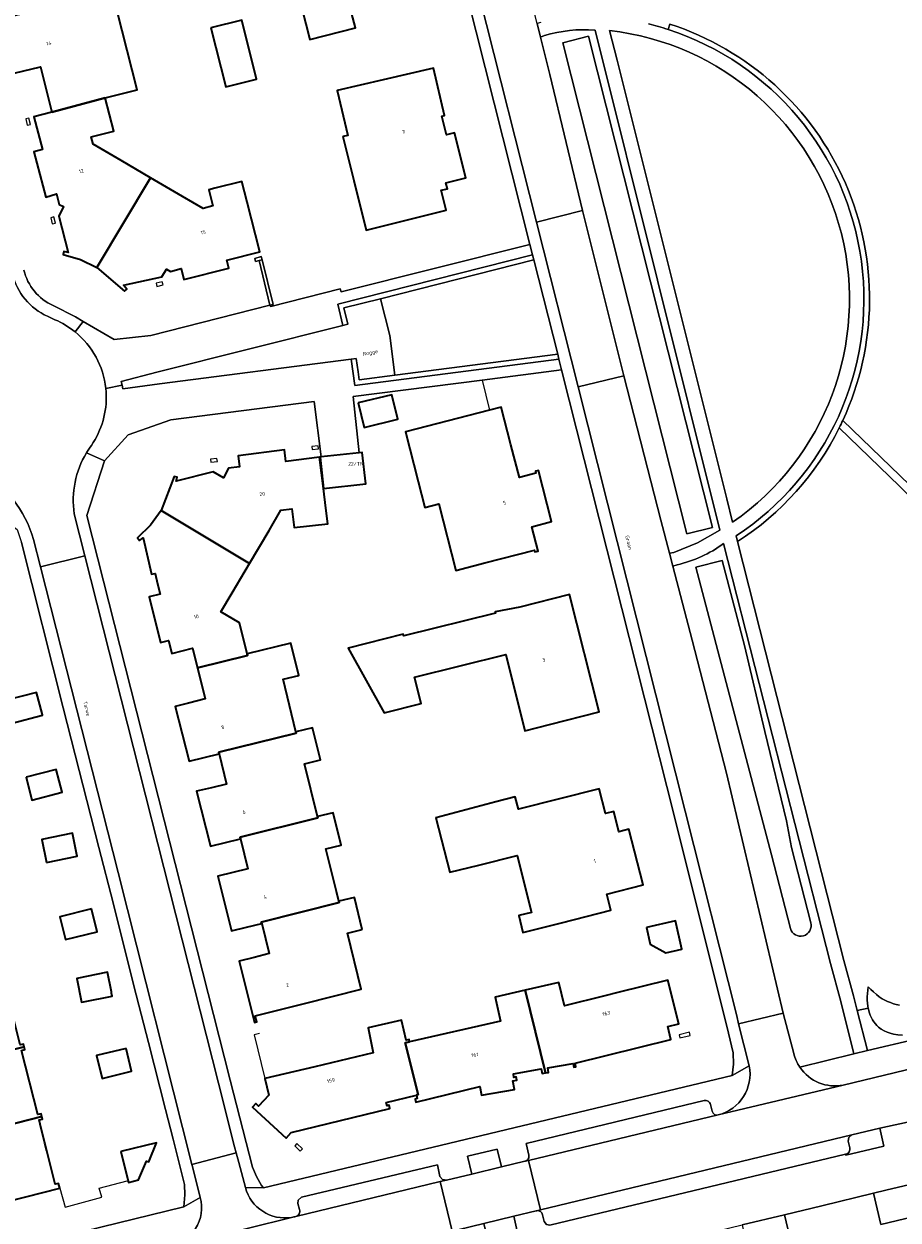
# Model space of a CAD drawing. Header units: metres. Extents: x 197700 to 204338, y 317132 to 325229.
# Tile 868 of 1056: x 203458 to 203544, y 319875 to 319992. Entities that reach past the tile are written whole.
import ezdxf
from ezdxf.enums import TextEntityAlignment as Align

# ---------------------------------------------------------------- set-up
doc = ezdxf.new("R2010")
doc.units = ezdxf.units.M
for name, color, linetype, lineweight in [('B-WE-GR-BEPLANTING_CULTUUR_BODEMBEDEKKER-GV', 90, 'Continuous', 18), ('B-WE-GR-BEPLANTING_CULTUUR_HEESTERS-GV', 90, 'Continuous', 18), ('B-WE-IE-TERREINAFSCHEIDING_KUNSTMATIG_HEKWERK-G', 20, 'IE-TERREINAFSCHEIDING-KUNSTMATIG', 18), ('B-WE-IE-TERREINAFSCHEIDING_KUNSTMATIG_MUUR-G', 90, 'IE-TERREINAFSCHEIDING-KUNSTMATIG-DICHT', 18), ('B-WE-IE-TERREINAFSCHEIDING_KUNSTMATIG_MUUR-GV', 90, 'Continuous', 18), ('B-WE-OG-BEBOUWING-GV', 7, 'Continuous', 35), ('B-WE-OG-BEBOUWING-T18', 10, 'Continuous', 18), ('B-WE-OG-TERREIN_CULTUURSCHEIDING-GV', 7, 'Continuous', 18), ('B-WE-OG-TERREIN_ERF-GV', 7, 'Continuous', 18), ('B-WE-OG-TOPOGRAFIE-T18', 10, 'Continuous', 18), ('B-WE-OG-WATER_GREPPEL-GV', 160, 'Continuous', 18), ('B-WE-VH-VERHARDING_ASFALT-GV', 252, 'Continuous', 18), ('B-WE-VH-VERHARDING_BETONSTRAATSTEEN-GV', 252, 'Continuous', 18), ('B-WE-VH-VERHARDING_GESLOTEN-GV', 252, 'Continuous', 18), ('B-WE-VH-VERHARDING_HALFVERHARDING-GV', 252, 'Continuous', 18), ('B-WE-VH-VERHARDING_SIERBESTRATING-GV', 252, 'Continuous', 18), ('B-WE-VH-VERHARDING_TEGEL-GV', 252, 'Continuous', 18)]:
    doc.layers.add(name, color=color, linetype=linetype, lineweight=lineweight)
doc.styles.add('NLCS-ISO-M200-T18', font='NLCS-ISO.ttf', dxfattribs={"height": 0.36})
doc.linetypes.add('IE-TERREINAFSCHEIDING-KUNSTMATIG', pattern='A,4,[82,NLCS.SHX,S=0.75,R=90,X=0,Y=0],4,-2', length=10)
doc.linetypes.add('IE-TERREINAFSCHEIDING-KUNSTMATIG-DICHT', pattern='A,8,-1,[82,NLCS.SHX,S=0.75,R=90,X=0,Y=0],-1', length=10)

msp = doc.modelspace()

# ---------------------------------------------------------------- linework, layer by layer
at = {"layer": 'B-WE-GR-BEPLANTING_CULTUUR_BODEMBEDEKKER-GV'}
for points in [[(203490.293, 319958.8), (203490.789, 319958.86), (203490.973, 319957.572), (203491.088, 319956.803), (203494.557, 319957.246), (203494.079, 319961.112), (203493.153, 319964.715), (203489.593, 319963.817), (203489.963, 319962.215), (203489.474, 319962.112), (203471.311, 319957.537), (203467.846, 319956.637), (203467.925, 319956.267), (203468.003, 319955.903), (203471.586, 319956.41)], [(203504.987, 319879.964), (203504.551, 319881.703), (203501.666, 319880.995), (203502.07, 319879.26)], [(203560.917, 319879.878), (203560.451, 319881.764), (203559.131, 319881.62), (203557.841, 319881.308), (203542.49, 319877.679), (203541.304, 319877.393), (203542.008, 319874.329), (203545.145, 319875.104), (203544.913, 319876.066)], [(203506.171, 319875.147), (203503.251, 319874.446), (203503.664, 319872.707), (203506.552, 319873.394)]]:
    msp.add_lwpolyline(points, close=True, dxfattribs=at)
for points in [[(203538.576, 319881.221), (203538.598, 319881.097), (203542.316, 319881.982), (203541.921, 319883.737)], [(203541.921, 319883.737), (203539.174, 319883.1), (203538.875, 319882.845), (203538.82, 319882.459), (203538.969, 319881.819)]]:
    msp.add_lwpolyline(points, dxfattribs=at)
msp.add_lwpolyline([(203538.969, 319881.819, -0.4709209), (203538.576, 319881.221)], format="xyb", dxfattribs=at)
at = {"layer": 'B-WE-GR-BEPLANTING_CULTUUR_HEESTERS-GV'}
for points in [[(203521.406, 319991.516), (203521.245, 319990.99)], [(203537.956, 319952.116), (203543.833, 319946.426), (203565.941, 319924.148), (203573.647, 319916.384), (203573.74, 319916.528), (203573.841, 319916.703), (203573.937, 319916.881), (203573.987, 319916.976), (203567.864, 319923.507), (203544.811, 319946.55), (203538.303, 319952.837)], [(203527.879, 319941.56), (203528.022, 319940.996)], [(203533.044, 319872.385), (203533.277, 319872.433), (203532.592, 319875.295), (203528.477, 319874.304), (203528.84, 319872.629)]]:
    msp.add_lwpolyline(points, dxfattribs=at)
for points in [[(203538.303, 319952.837, 0.4497024), (203521.406, 319991.516)], [(203521.245, 319990.99, -0.629292), (203527.879, 319941.56)], [(203528.022, 319940.996, 0.1345018), (203537.956, 319952.116)], [(203538.303, 319952.837, -0.0071725), (203537.956, 319952.116)], [(203537.956, 319952.116, 0.0071725), (203538.303, 319952.837)]]:
    msp.add_lwpolyline(points, format="xyb", dxfattribs=at)
for points in [[(203489.474, 319962.112), (203489.963, 319962.215), (203489.593, 319963.817), (203493.153, 319964.715), (203508.135, 319968.497), (203508.013, 319968.982), (203488.98, 319964.178)], [(203494.557, 319957.246), (203491.088, 319956.803), (203490.973, 319957.572), (203490.789, 319958.86), (203490.293, 319958.8), (203490.658, 319956.243), (203510.582, 319958.796), (203510.459, 319959.284)]]:
    msp.add_lwpolyline(points, close=True, dxfattribs=at)
at = {"layer": 'B-WE-IE-TERREINAFSCHEIDING_KUNSTMATIG_HEKWERK-G'}
for points in [[(203491.074, 319949.682), (203490.486, 319955.162), (203503.08, 319956.762)], [(203503.08, 319956.762), (203503.811, 319953.838)], [(203461.831, 319877.896), (203462.36, 319876.034), (203465.954, 319876.995), (203465.699, 319877.881), (203468.41, 319878.617)]]:
    msp.add_lwpolyline(points, dxfattribs=at)
at = {"layer": 'B-WE-IE-TERREINAFSCHEIDING_KUNSTMATIG_MUUR-G'}
for points in [[(203458.521, 319982.268), (203458.67, 319981.658), (203458.974, 319981.731), (203458.825, 319982.342)], [(203460.953, 319972.613), (203461.1, 319972.008), (203461.41, 319972.083), (203461.263, 319972.688)], [(203471.316, 319965.915), (203471.933, 319966.075), (203471.855, 319966.375), (203471.238, 319966.214)], [(203487.085, 319950.364), (203486.456, 319950.29), (203486.491, 319949.983), (203487.12, 319950.056)], [(203477.19, 319949.128), (203476.552, 319949.048), (203476.591, 319948.741), (203477.228, 319948.821)], [(203522.38, 319892.552), (203523.4, 319892.799), (203523.324, 319893.11), (203522.304, 319892.863)], [(203484.777, 319882.024), (203485.316, 319881.487), (203485.54, 319881.711), (203485, 319882.249)]]:
    msp.add_lwpolyline(points, close=True, dxfattribs=at)
msp.add_lwpolyline([(203481.332, 319892.993), (203480.82, 319892.84), (203481.874, 319888.584)], dxfattribs=at)
at = {"layer": 'B-WE-IE-TERREINAFSCHEIDING_KUNSTMATIG_MUUR-GV'}
for points in [[(203481.3, 319968.442), (203481.593, 319968.515), (203481.492, 319968.818), (203480.878, 319968.651), (203480.96, 319968.352)], [(203481.593, 319968.515), (203481.3, 319968.442), (203482.365, 319964.067), (203482.675, 319964.142)]]:
    msp.add_lwpolyline(points, close=True, dxfattribs=at)
at = {"layer": 'B-WE-OG-BEBOUWING-GV'}
for points in [[(203492.285, 319993.143), (203497.114, 319994.44), (203497.035, 319994.734), (203495.472, 319994.36), (203493.939, 320000.51), (203492.83, 320000.259), (203492.33, 320002.463), (203494.665, 320002.917), (203493.696, 320006.722), (203494.008, 320006.828), (203493.917, 320007.116), (203489.063, 320005.88), (203485.953, 320005.088), (203486.235, 320003.979), (203483.052, 320003.169), (203484.49, 319997.517), (203487.541, 319998.293), (203488.269, 319995.432), (203485.073, 319994.619), (203486.245, 319990.014), (203490.714, 319991.151), (203490.34, 319992.621)], [(203466.288, 319984.305), (203469.383, 319985.09), (203466.941, 319994.723), (203456.053, 319991.989), (203457.379, 319986.713), (203459.96, 319987.362), (203461.076, 319982.926)], [(203476.607, 319991.163), (203478.055, 319985.401), (203481.052, 319986.154), (203479.605, 319991.916)], [(203489.478, 319980.531), (203490.555, 319976.244), (203491.774, 319971.394), (203499.581, 319973.355), (203499.094, 319975.295), (203499.685, 319975.444), (203499.539, 319976.026), (203501.479, 319976.513), (203500.375, 319980.908), (203499.602, 319980.719), (203499.156, 319982.534), (203499.397, 319982.593), (203498.322, 319987.209), (203493.409, 319986.065), (203488.936, 319985.023), (203489.966, 319980.654)], [(203465.476, 319967.747), (203470.702, 319976.525), (203467.837, 319978.195), (203465.105, 319979.787), (203464.916, 319980.513), (203467.105, 319981.081), (203466.288, 319984.305), (203461.076, 319982.926), (203459.316, 319982.471), (203460.144, 319979.274), (203459.316, 319979.059), (203460.466, 319974.62), (203461.519, 319974.946), (203461.792, 319973.898), (203462.198, 319973.704), (203461.748, 319972.762), (203462.654, 319969.218), (203462.236, 319969.332), (203462.165, 319969.02), (203463.867, 319968.528)], [(203465.476, 319967.747), (203468.17, 319965.44), (203468.4, 319965.636), (203468.059, 319966.037), (203471.799, 319966.847), (203472.261, 319967.61), (203472.646, 319967.377), (203473.692, 319967.645), (203473.965, 319966.579), (203478.349, 319967.703), (203478.155, 319968.458), (203481.382, 319969.285), (203480.14, 319974.128), (203479.618, 319976.165), (203476.969, 319975.492), (203476.386, 319975.344), (203476.79, 319973.772), (203475.844, 319973.528), (203473.838, 319974.697), (203470.702, 319976.525)], [(203490.986, 319954.543), (203491.569, 319952.147), (203494.853, 319952.946), (203494.27, 319955.342)], [(203503.811, 319953.838), (203495.598, 319951.723), (203496.845, 319946.881), (203497.502, 319944.329), (203498.838, 319944.673), (203500.505, 319938.195), (203503.354, 319938.929), (203508.196, 319940.176), (203508.241, 319940.002), (203508.541, 319940.079), (203507.93, 319942.451), (203509.867, 319942.951), (203508.579, 319947.953), (203508.279, 319947.875), (203508.331, 319947.671), (203506.714, 319947.254), (203505.894, 319950.439), (203504.943, 319954.13)], [(203471.749, 319944.04), (203480.368, 319938.864), (203482.271, 319942.088), (203483.438, 319944.066), (203484.5, 319944.198), (203484.729, 319942.364), (203488.02, 319942.733), (203487.828, 319944.279), (203487.593, 319946.171), (203487.211, 319949.241), (203483.921, 319948.832), (203483.781, 319949.953), (203479.257, 319949.39), (203479.392, 319948.299), (203478.32, 319948.166), (203477.827, 319947.239), (203476.819, 319947.809), (203473.197, 319946.89), (203473.317, 319947.287), (203473.023, 319947.348)], [(203491.074, 319949.682), (203487.358, 319949.264), (203487.277, 319949.255), (203487.593, 319946.171), (203491.713, 319946.635), (203491.367, 319949.715)], [(203480.368, 319938.864), (203471.749, 319944.04), (203470.702, 319942.595), (203469.43, 319941.359), (203469.632, 319941.105), (203469.975, 319941.377), (203470.812, 319937.809), (203471.148, 319937.888), (203471.388, 319936.867), (203471.634, 319935.878), (203470.567, 319935.612), (203471.673, 319931.16), (203472.459, 319931.356), (203472.772, 319930.094), (203474.81, 319930.6), (203475.292, 319928.67), (203480.181, 319929.879), (203480.14, 319930.046), (203479.398, 319933.077), (203477.579, 319934.138), (203478.681, 319936.005)], [(203509.662, 319923.147), (203514.51, 319924.371), (203511.617, 319935.83), (203506.769, 319934.605), (203504.343, 319934.16), (203504.376, 319934.027), (203495.427, 319931.793), (203495.385, 319931.96), (203489.997, 319930.615), (203493.516, 319924.292), (203497.125, 319925.193), (203496.484, 319927.761), (203505.393, 319929.986), (203507.252, 319922.539)], [(203477.411, 319920.277), (203477.366, 319920.436), (203484.933, 319922.316), (203484.903, 319922.439), (203483.649, 319927.559), (203485.174, 319927.932), (203484.401, 319931.089), (203480.14, 319930.046), (203480.181, 319929.879), (203475.292, 319928.67), (203476.047, 319925.644), (203474.421, 319925.232), (203473.119, 319924.902), (203474.473, 319919.563), (203475.942, 319919.92)], [(203457.209, 319923.289), (203460.156, 319924.061), (203460.11, 319924.235), (203459.573, 319926.285), (203456.627, 319925.513)], [(203484.903, 319922.439), (203484.933, 319922.316), (203477.366, 319920.436), (203477.411, 319920.277), (203478.125, 319917.339), (203476.656, 319916.982), (203475.188, 319916.625), (203476.548, 319911.279), (203478.024, 319911.637), (203479.5, 319911.995), (203479.45, 319912.146), (203487.037, 319914.038), (203487.006, 319914.166), (203485.746, 319919.311), (203487.301, 319919.692), (203486.531, 319922.838)], [(203458.553, 319917.991), (203459.121, 319915.773), (203462.065, 319916.528), (203461.497, 319918.746)], [(203498.545, 319914.053), (203499.939, 319908.72), (203502.771, 319909.429), (203506.494, 319910.361), (203507.887, 319904.799), (203506.649, 319904.489), (203507.064, 319902.835), (203510.817, 319903.793), (203515.661, 319905.03), (203515.266, 319906.581), (203518.802, 319907.483), (203517.413, 319912.932), (203516.444, 319912.684), (203515.938, 319914.67), (203515.114, 319914.461), (203514.496, 319916.883), (203506.631, 319914.876), (203506.316, 319916.084), (203504.429, 319915.591)], [(203489.079, 319905.902), (203488.848, 319906.846), (203487.827, 319911.015), (203489.311, 319911.379), (203488.537, 319914.541), (203487.006, 319914.166), (203487.037, 319914.038), (203479.45, 319912.146), (203479.5, 319911.995), (203480.218, 319909.044), (203478.741, 319908.685), (203477.266, 319908.327), (203478.614, 319902.995), (203480.085, 319903.361), (203481.556, 319903.726), (203481.513, 319903.862), (203489.113, 319905.763)], [(203460.546, 319909.669), (203463.544, 319910.286), (203463.482, 319910.587), (203463.077, 319912.554), (203460.079, 319911.938)], [(203491.379, 319903.131), (203490.609, 319906.277), (203489.079, 319905.902), (203489.113, 319905.763), (203481.513, 319903.862), (203481.556, 319903.726), (203482.288, 319900.783), (203480.816, 319900.417), (203479.345, 319900.052), (203480.863, 319894.069), (203481.067, 319894.12), (203480.919, 319894.701), (203485.744, 319895.926), (203491.254, 319897.324), (203489.92, 319902.774)], [(203464.954, 319905.153), (203461.86, 319904.37), (203462.4, 319902.165), (203465.5, 319902.924)], [(203519.119, 319903.341), (203519.492, 319901.707), (203521.021, 319900.866), (203522.586, 319901.223), (203521.954, 319903.988)], [(203458.366, 319891.672), (203458.306, 319891.952), (203457.978, 319891.869), (203456.399, 319898.122), (203456.719, 319898.203), (203456.647, 319898.47), (203444.293, 319895.329), (203445.896, 319888.499), (203455.608, 319890.985)], [(203466.876, 319897.051), (203466.489, 319898.965), (203463.503, 319898.362), (203463.972, 319896.035), (203464.159, 319896.073), (203466.959, 319896.638), (203466.903, 319896.915)], [(203507.287, 319897.213), (203509.263, 319889.132), (203509.572, 319889.185), (203509.496, 319889.63), (203511.961, 319890.054), (203512.02, 319889.708), (203512.228, 319889.744), (203512.171, 319890.076), (203521.518, 319892.392), (203521.205, 319893.653), (203522.272, 319893.918), (203521.214, 319898.189), (203516.339, 319896.981), (203515.048, 319896.661), (203511.117, 319895.687), (203510.559, 319897.964)], [(203509.263, 319889.132), (203507.287, 319897.213), (203504.34, 319896.536), (203504.876, 319894.204), (203495.996, 319892.164), (203495.562, 319892.064), (203496.821, 319887.02), (203496.663, 319886.963), (203496.742, 319886.635), (203496.54, 319886.587), (203496.611, 319886.288), (203502.859, 319887.806), (203503.005, 319886.954), (203506.232, 319887.51), (203506.086, 319888.361), (203506.462, 319888.426), (203506.407, 319888.742), (203506.189, 319888.705), (203506.13, 319889.051), (203508.853, 319889.52), (203508.929, 319889.074)], [(203486.739, 319889.739), (203481.874, 319888.584), (203482.255, 319886.979), (203481.259, 319885.886), (203480.984, 319886.137), (203480.662, 319885.788), (203483.942, 319882.769), (203484.45, 319883.336), (203494.069, 319885.669), (203493.995, 319885.977), (203493.802, 319885.931), (203493.723, 319886.258), (203496.663, 319886.963), (203496.821, 319887.02), (203495.562, 319892.064), (203495.996, 319892.164), (203495.942, 319892.399), (203495.674, 319892.337), (203495.223, 319894.299), (203491.952, 319893.548), (203492.427, 319891.089)], [(203447.496, 319881.677), (203460.079, 319884.876), (203460.01, 319885.156), (203459.685, 319885.087), (203458.115, 319891.325), (203458.417, 319891.43), (203458.366, 319891.672), (203455.608, 319890.985), (203445.896, 319888.499)], [(203468.308, 319891.533), (203465.438, 319890.822), (203465.98, 319888.598), (203468.853, 319889.299)], [(203447.496, 319881.677), (203447.998, 319879.536), (203449.23, 319874.69), (203450.686, 319875.06), (203451.795, 319870.647), (203456.166, 319871.715), (203455.047, 319876.17), (203461.831, 319877.896), (203461.709, 319878.348), (203461.386, 319878.267), (203460.562, 319881.52), (203460.396, 319882.268), (203459.924, 319884.128), (203459.818, 319884.552), (203460.139, 319884.632), (203460.079, 319884.876)], [(203467.803, 319881.462), (203468.549, 319878.443), (203469.542, 319878.689), (203470.315, 319880.535), (203470.542, 319880.456), (203471.284, 319882.299)]]:
    msp.add_lwpolyline(points, close=True, dxfattribs=at)
at = {"layer": 'B-WE-OG-TERREIN_CULTUURSCHEIDING-GV'}
for points in [[(203538.303, 319952.837), (203544.811, 319946.55), (203567.864, 319923.507), (203573.987, 319916.976), (203574.032, 319917.06), (203574.128, 319917.235), (203574.457, 319918.782), (203574.557, 319920.361), (203572.819, 319934.665), (203569.797, 319955.447), (203563.447, 319983.341), (203537.591, 320078.079), (203536.343, 320081.363), (203534.401, 320087.393), (203534.011, 320089.058), (203533.625, 320090.724), (203533.237, 320092.389), (203532.839, 320094.052), (203532.423, 320095.71), (203532.125, 320096.862), (203531.746, 320096.766), (203531.478, 320096.696)], [(203521.245, 319990.99), (203521.406, 319991.516)], [(203509.164, 319990.389), (203508.775, 319990.253), (203509.697, 319986.593), (203512.871, 319973.314), (203516.919, 319957.169), (203520.533, 319943.107), (203521.37, 319939.887), (203521.793, 319939.949), (203524.118, 319940.871), (203526.287, 319942.118), (203514.103, 319990.928)], [(203515.514, 319990.889), (203516.255, 319988.002), (203526.964, 319945.171), (203527.542, 319942.899)], [(203573.647, 319916.384), (203565.941, 319924.148), (203543.833, 319946.426), (203537.956, 319952.116)], [(203534.109, 319889.69), (203539.385, 319890.986), (203538.098, 319896.099), (203537.111, 319899.829), (203526.636, 319940.805)], [(203528.022, 319940.996), (203538.394, 319900.108), (203539.328, 319896.654), (203539.7, 319895.222), (203540.781, 319895.443), (203540.741, 319895.647), (203540.7, 319895.94), (203540.682, 319896.254), (203540.693, 319896.571), (203540.721, 319896.89), (203540.752, 319897.209), (203540.776, 319897.528), (203541.045, 319897.291), (203541.309, 319897.045), (203541.575, 319896.804), (203541.852, 319896.579), (203542.145, 319896.382), (203542.405, 319896.239), (203542.675, 319896.11), (203542.952, 319895.996), (203543.235, 319895.896), (203543.52, 319895.814), (203543.826, 319895.745)], [(203531.336, 319910.412), (203523.958, 319938.499), (203526.512, 319939.17), (203528.699, 319930.844), (203530.695, 319922.456), (203532.801, 319913.759), (203533.277, 319911.147), (203535.163, 319903.79)], [(203522.117, 319938.743), (203521.704, 319938.604), (203523.58, 319931.389), (203526.941, 319918.394), (203532.475, 319894.959), (203533.517, 319891.035)], [(203533.183, 319903.235), (203531.336, 319910.412)], [(203543.826, 319895.745), (203543.52, 319895.814), (203543.235, 319895.896), (203542.952, 319895.996), (203542.675, 319896.11), (203542.405, 319896.239), (203542.145, 319896.382), (203541.852, 319896.579), (203541.575, 319896.804), (203541.309, 319897.045), (203541.045, 319897.291), (203540.776, 319897.528), (203540.752, 319897.209), (203540.721, 319896.89), (203540.693, 319896.571), (203540.682, 319896.254), (203540.7, 319895.94), (203540.741, 319895.647), (203540.781, 319895.443), (203540.798, 319895.353), (203540.875, 319895.062), (203540.972, 319894.781), (203541.095, 319894.515), (203541.209, 319894.315), (203541.337, 319894.119), (203541.479, 319893.932), (203541.633, 319893.757), (203541.798, 319893.6), (203542.05, 319893.414), (203542.331, 319893.259), (203542.63, 319893.13), (203542.937, 319893.023), (203543.243, 319892.934), (203543.678, 319892.851), (203544.127, 319892.822)], [(203544.127, 319892.822), (203543.678, 319892.851), (203543.243, 319892.934), (203542.937, 319893.023), (203542.63, 319893.13), (203542.331, 319893.259), (203542.05, 319893.414), (203541.798, 319893.6), (203541.633, 319893.757), (203541.479, 319893.932), (203541.337, 319894.119), (203541.209, 319894.315), (203541.095, 319894.515), (203540.972, 319894.781), (203540.875, 319895.062), (203540.798, 319895.353), (203540.781, 319895.443), (203539.7, 319895.222), (203540.711, 319891.326), (203554.873, 319894.63)]]:
    msp.add_lwpolyline(points, dxfattribs=at)
for points in [[(203519.338, 319991.535, -0.0182145), (203521.245, 319990.99)], [(203521.406, 319991.516, -0.4497024), (203538.303, 319952.837)], [(203514.103, 319990.928, 0.0933538), (203509.164, 319990.389)], [(203527.542, 319942.899, 0.6930212), (203515.514, 319990.889)], [(203537.956, 319952.116, -0.1345018), (203528.022, 319940.996)], [(203526.636, 319940.805, -0.1051495), (203522.117, 319938.743)], [(203535.163, 319903.79, -0.998464), (203533.183, 319903.235)], [(203533.517, 319891.035, 0.0894191), (203534.109, 319889.69)]]:
    msp.add_lwpolyline(points, format="xyb", dxfattribs=at)
for points in [[(203523.068, 319941.759), (203510.968, 319989.693), (203513.483, 319990.328), (203525.583, 319942.394)], [(203493.153, 319964.715), (203494.079, 319961.112), (203494.557, 319957.246), (203510.459, 319959.284), (203508.135, 319968.497)]]:
    msp.add_lwpolyline(points, close=True, dxfattribs=at)
at = {"layer": 'B-WE-OG-TERREIN_ERF-GV'}
for points in [[(203482.365, 319964.067), (203482.455, 319963.965), (203489.219, 319965.673), (203489.305, 319965.399), (203507.742, 319970.016), (203501.624, 319994.286), (203490.455, 320038.477), (203480.583, 320077.649)], [(203466.941, 319994.723), (203469.383, 319985.09), (203466.288, 319984.305), (203467.105, 319981.081), (203464.916, 319980.513), (203465.105, 319979.787), (203467.837, 319978.195), (203470.702, 319976.525), (203473.838, 319974.697), (203475.844, 319973.528), (203476.79, 319973.772), (203476.386, 319975.344), (203476.969, 319975.492), (203479.618, 319976.165), (203480.14, 319974.128), (203481.382, 319969.285), (203478.155, 319968.458), (203478.349, 319967.703), (203473.965, 319966.579), (203473.692, 319967.645), (203472.646, 319967.377), (203472.261, 319967.61), (203471.799, 319966.847), (203468.059, 319966.037), (203468.4, 319965.636), (203468.17, 319965.44), (203465.476, 319967.747), (203463.867, 319968.528), (203462.165, 319969.02), (203462.236, 319969.332), (203462.654, 319969.218), (203461.748, 319972.762), (203462.198, 319973.704), (203461.792, 319973.898), (203461.519, 319974.946), (203460.466, 319974.62), (203459.316, 319979.059), (203460.144, 319979.274), (203459.316, 319982.471), (203461.076, 319982.926), (203459.96, 319987.362), (203457.379, 319986.713)], [(203461.185, 319964.054), (203463.375, 319962.934), (203464.129, 319962.493), (203467.157, 319960.719), (203470.718, 319961.134), (203482.365, 319964.067)], [(203456.166, 319871.715), (203473.941, 319876.059), (203474.055, 319877.242), (203474.031, 319878.249), (203472.897, 319882.658), (203472.167, 319885.56), (203470.511, 319892.107), (203469.074, 319897.624), (203467.043, 319905.73), (203465.669, 319911.136), (203462.184, 319924.786), (203458.118, 319940.919)], [(203458.306, 319891.952), (203458.366, 319891.672), (203458.417, 319891.43), (203458.115, 319891.325), (203459.685, 319885.087), (203460.01, 319885.156), (203460.079, 319884.876), (203460.139, 319884.632), (203459.818, 319884.552), (203459.924, 319884.128), (203460.396, 319882.268), (203460.562, 319881.52), (203461.386, 319878.267), (203461.709, 319878.348), (203461.831, 319877.896), (203455.047, 319876.17)]]:
    msp.add_lwpolyline(points, dxfattribs=at)
for points in [[(203492.33, 320002.463), (203492.83, 320000.259), (203493.939, 320000.51), (203495.472, 319994.36), (203497.035, 319994.734), (203497.114, 319994.44), (203492.285, 319993.143), (203490.34, 319992.621), (203490.714, 319991.151), (203486.245, 319990.014), (203485.073, 319994.619), (203488.269, 319995.432), (203487.541, 319998.293), (203484.49, 319997.517), (203483.052, 320003.169), (203486.235, 320003.979), (203485.953, 320005.088), (203489.063, 320005.88), (203493.917, 320007.116), (203494.008, 320006.828), (203493.696, 320006.722), (203494.665, 320002.917)], [(203476.607, 319991.163), (203479.605, 319991.916), (203481.052, 319986.154), (203478.055, 319985.401)], [(203490.555, 319976.244), (203489.478, 319980.531), (203489.966, 319980.654), (203488.936, 319985.023), (203493.409, 319986.065), (203498.322, 319987.209), (203499.397, 319982.593), (203499.156, 319982.534), (203499.602, 319980.719), (203500.375, 319980.908), (203501.479, 319976.513), (203499.539, 319976.026), (203499.685, 319975.444), (203499.094, 319975.295), (203499.581, 319973.355), (203491.774, 319971.394)], [(203482.365, 319964.067), (203481.3, 319968.442), (203480.96, 319968.352), (203480.878, 319968.651), (203481.492, 319968.818), (203481.593, 319968.515), (203482.675, 319964.142)], [(203487.593, 319946.171), (203487.277, 319949.255), (203487.358, 319949.264), (203486.671, 319954.687), (203472.689, 319952.883), (203468.509, 319951.431), (203466.219, 319948.881), (203464.497, 319943.546), (203478.489, 319888.438), (203480.644, 319879.934), (203481.041, 319879.012), (203481.552, 319878.149), (203481.731, 319877.909), (203527.492, 319888.899), (203527.623, 319889.988), (203527.581, 319891.086), (203527.123, 319893.004), (203521.854, 319914.148), (203510.832, 319957.772), (203503.08, 319956.762), (203490.486, 319955.162), (203491.074, 319949.682), (203491.367, 319949.715), (203491.713, 319946.635)], [(203490.986, 319954.543), (203494.27, 319955.342), (203494.853, 319952.946), (203491.569, 319952.147)], [(203496.845, 319946.881), (203495.598, 319951.723), (203503.811, 319953.838), (203504.943, 319954.13), (203505.894, 319950.439), (203506.714, 319947.254), (203508.331, 319947.671), (203508.279, 319947.875), (203508.579, 319947.953), (203509.867, 319942.951), (203507.93, 319942.451), (203508.541, 319940.079), (203508.241, 319940.002), (203508.196, 319940.176), (203503.354, 319938.929), (203500.505, 319938.195), (203498.838, 319944.673), (203497.502, 319944.329)], [(203475.292, 319928.67), (203474.81, 319930.6), (203472.772, 319930.094), (203472.459, 319931.356), (203471.673, 319931.16), (203470.567, 319935.612), (203471.634, 319935.878), (203471.388, 319936.867), (203471.148, 319937.888), (203470.812, 319937.809), (203469.975, 319941.377), (203469.632, 319941.105), (203469.43, 319941.359), (203470.702, 319942.595), (203471.749, 319944.04), (203473.023, 319947.348), (203473.317, 319947.287), (203473.197, 319946.89), (203476.819, 319947.809), (203477.827, 319947.239), (203478.32, 319948.166), (203479.392, 319948.299), (203479.257, 319949.39), (203483.781, 319949.953), (203483.921, 319948.832), (203487.211, 319949.241), (203487.593, 319946.171), (203487.828, 319944.279), (203488.02, 319942.733), (203484.729, 319942.364), (203484.5, 319944.198), (203483.438, 319944.066), (203482.271, 319942.088), (203480.368, 319938.864), (203478.681, 319936.005), (203477.579, 319934.138), (203479.398, 319933.077), (203480.14, 319930.046), (203484.401, 319931.089), (203485.174, 319927.932), (203483.649, 319927.559), (203484.903, 319922.439), (203486.531, 319922.838), (203487.301, 319919.692), (203485.746, 319919.311), (203487.006, 319914.166), (203488.537, 319914.541), (203489.311, 319911.379), (203487.827, 319911.015), (203488.848, 319906.846), (203489.079, 319905.902), (203490.609, 319906.277), (203491.379, 319903.131), (203489.92, 319902.774), (203491.254, 319897.324), (203485.744, 319895.926), (203480.919, 319894.701), (203481.067, 319894.12), (203480.863, 319894.069), (203479.345, 319900.052), (203480.816, 319900.417), (203482.288, 319900.783), (203481.556, 319903.726), (203480.085, 319903.361), (203478.614, 319902.995), (203477.266, 319908.327), (203478.741, 319908.685), (203480.218, 319909.044), (203479.5, 319911.995), (203478.024, 319911.637), (203476.548, 319911.279), (203475.188, 319916.625), (203476.656, 319916.982), (203478.125, 319917.339), (203477.411, 319920.277), (203475.942, 319919.92), (203474.473, 319919.563), (203473.119, 319924.902), (203474.421, 319925.232), (203476.047, 319925.644)], [(203506.769, 319934.605), (203511.617, 319935.83), (203514.51, 319924.371), (203509.662, 319923.147), (203507.252, 319922.539), (203505.393, 319929.986), (203496.484, 319927.761), (203497.125, 319925.193), (203493.516, 319924.292), (203489.997, 319930.615), (203495.385, 319931.96), (203495.427, 319931.793), (203504.376, 319934.027), (203504.343, 319934.16)], [(203457.209, 319923.289), (203456.627, 319925.513), (203459.573, 319926.285), (203460.11, 319924.235), (203460.156, 319924.061)], [(203461.497, 319918.746), (203462.065, 319916.528), (203459.121, 319915.773), (203458.553, 319917.991)], [(203498.545, 319914.053), (203504.429, 319915.591), (203506.316, 319916.084), (203506.631, 319914.876), (203514.496, 319916.883), (203515.114, 319914.461), (203515.938, 319914.67), (203516.444, 319912.684), (203517.413, 319912.932), (203518.802, 319907.483), (203515.266, 319906.581), (203515.661, 319905.03), (203510.817, 319903.793), (203507.064, 319902.835), (203506.649, 319904.489), (203507.887, 319904.799), (203506.494, 319910.361), (203502.771, 319909.429), (203499.939, 319908.72)], [(203460.546, 319909.669), (203460.079, 319911.938), (203463.077, 319912.554), (203463.482, 319910.587), (203463.544, 319910.286)], [(203464.954, 319905.153), (203465.5, 319902.924), (203462.4, 319902.165), (203461.86, 319904.37)], [(203519.119, 319903.341), (203521.954, 319903.988), (203522.586, 319901.223), (203521.021, 319900.866), (203519.492, 319901.707)], [(203463.972, 319896.035), (203463.503, 319898.362), (203466.489, 319898.965), (203466.876, 319897.051), (203466.903, 319896.915), (203466.959, 319896.638), (203464.159, 319896.073)], [(203481.874, 319888.584), (203486.739, 319889.739), (203492.427, 319891.089), (203491.952, 319893.548), (203495.223, 319894.299), (203495.674, 319892.337), (203495.942, 319892.399), (203495.996, 319892.164), (203504.876, 319894.204), (203504.34, 319896.536), (203507.287, 319897.213), (203510.559, 319897.964), (203511.117, 319895.687), (203515.048, 319896.661), (203516.339, 319896.981), (203521.214, 319898.189), (203522.272, 319893.918), (203521.205, 319893.653), (203521.518, 319892.392), (203512.171, 319890.076), (203512.228, 319889.744), (203512.02, 319889.708), (203511.961, 319890.054), (203509.496, 319889.63), (203509.572, 319889.185), (203509.263, 319889.132), (203508.929, 319889.074), (203508.853, 319889.52), (203506.13, 319889.051), (203506.189, 319888.705), (203506.407, 319888.742), (203506.462, 319888.426), (203506.086, 319888.361), (203506.232, 319887.51), (203503.005, 319886.954), (203502.859, 319887.806), (203496.611, 319886.288), (203496.54, 319886.587), (203496.742, 319886.635), (203496.663, 319886.963), (203493.723, 319886.258), (203493.802, 319885.931), (203493.995, 319885.977), (203494.069, 319885.669), (203484.45, 319883.336), (203483.942, 319882.769), (203480.662, 319885.788), (203480.984, 319886.137), (203481.259, 319885.886), (203482.255, 319886.979)], [(203468.308, 319891.533), (203468.853, 319889.299), (203465.98, 319888.598), (203465.438, 319890.822)], [(203471.284, 319882.299), (203470.542, 319880.456), (203470.315, 319880.535), (203469.542, 319878.689), (203468.549, 319878.443), (203467.803, 319881.462)]]:
    msp.add_lwpolyline(points, close=True, dxfattribs=at)
msp.add_lwpolyline([(203458.34, 319967.5, 0.2328881), (203461.185, 319964.054)], format="xyb", dxfattribs=at)
at = {"layer": 'B-WE-OG-WATER_GREPPEL-GV'}
msp.add_lwpolyline([(203523.068, 319941.759), (203525.583, 319942.394), (203513.483, 319990.328), (203510.968, 319989.693)], close=True, dxfattribs=at)
for points in [[(203533.277, 319911.147), (203532.801, 319913.759), (203530.695, 319922.456), (203528.699, 319930.844), (203526.512, 319939.17), (203523.958, 319938.499), (203531.336, 319910.412), (203533.183, 319903.235)], [(203535.163, 319903.79), (203533.277, 319911.147)]]:
    msp.add_lwpolyline(points, dxfattribs=at)
msp.add_lwpolyline([(203533.183, 319903.235, 0.998464), (203535.163, 319903.79)], format="xyb", dxfattribs=at)
at = {"layer": 'B-WE-VH-VERHARDING_ASFALT-GV'}
for points in [[(203508.775, 319990.253), (203508.442, 319991.576), (203506.861, 319997.853), (203504.06, 320008.795), (203501.579, 320018.564), (203499.208, 320028.046), (203496.056, 320040.317), (203492.783, 320053.301), (203489.982, 320064.61), (203486.927, 320076.662), (203486.847, 320076.645), (203486.587, 320077.437), (203482.112, 320076.331), (203491.638, 320038.61), (203502.822, 319994.228), (203508.382, 319972.194), (203512.871, 319973.314), (203509.697, 319986.593)], [(203521.704, 319938.604), (203521.37, 319939.887), (203520.533, 319943.107), (203516.919, 319957.169), (203512.446, 319956.099), (203522.912, 319914.679), (203527.937, 319894.705), (203528.128, 319893.941), (203532.475, 319894.959), (203526.941, 319918.394), (203523.58, 319931.389)], [(203474.748, 319880.212), (203479.059, 319881.35), (203478.902, 319881.931), (203477.343, 319888.143), (203464.293, 319939.625), (203459.948, 319938.534), (203467.539, 319908.692)], [(203500.626, 319873.81), (203500.724, 319873.833), (203503.251, 319874.446), (203506.171, 319875.147), (203508.359, 319875.672), (203508.421, 319875.687), (203508.776, 319875.773), (203507.621, 319880.598), (203507.307, 319880.523), (203507.259, 319880.511), (203504.987, 319879.964), (203502.07, 319879.26), (203499.615, 319878.675), (203498.984, 319878.523), (203500.149, 319873.697)]]:
    msp.add_lwpolyline(points, close=True, dxfattribs=at)
for points in [[(203479.059, 319881.35), (203474.748, 319880.212), (203474.793, 319880), (203475.561, 319876.991)], [(203479.962, 319877.959), (203479.319, 319880.395), (203479.059, 319881.35)], [(203471.804, 319866.862), (203484.693, 319870.042), (203487.382, 319870.686), (203500.149, 319873.697), (203498.984, 319878.523), (203484.889, 319875.123)], [(203484.483, 319875.035), (203471.871, 319871.891), (203470.029, 319871.472), (203445.675, 319865.585), (203438.88, 319863.877), (203431.561, 319861.821), (203425.803, 319859.975), (203424.388, 319859.551), (203419.167, 319857.907), (203416.862, 319857.229), (203413.812, 319856.364), (203407.769, 319854.812), (203407.662, 319854.785), (203404.312, 319853.996)], [(203472.612, 319872.123), (203471.871, 319871.891), (203484.483, 319875.035)]]:
    msp.add_lwpolyline(points, dxfattribs=at)
for points in [[(203484.483, 319875.035, -0.3853478), (203479.962, 319877.959)], [(203475.561, 319876.991, -0.4200771), (203472.612, 319872.123)], [(203484.889, 319875.123, -0.0245451), (203484.483, 319875.035)]]:
    msp.add_lwpolyline(points, format="xyb", dxfattribs=at)
at = {"layer": 'B-WE-VH-VERHARDING_BETONSTRAATSTEEN-GV'}
msp.add_lwpolyline([(203508.382, 319972.194), (203512.446, 319956.099), (203516.919, 319957.169), (203512.871, 319973.314)], close=True, dxfattribs=at)
for points in [[(203524.765, 319886.432), (203507.37, 319882.235), (203507.627, 319881.115)], [(203525.551, 319885.389), (203525.379, 319886.065)], [(203507.307, 319880.523), (203507.621, 319880.598), (203526.128, 319885.03)], [(203538.969, 319881.819), (203538.82, 319882.459), (203538.875, 319882.845), (203539.174, 319883.1), (203508.776, 319875.773), (203508.421, 319875.687)], [(203508.97, 319875.288), (203509.136, 319874.636), (203509.358, 319874.346), (203509.705, 319874.29), (203538.576, 319881.221)], [(203484.889, 319875.123), (203498.984, 319878.523), (203499.615, 319878.675), (203499.196, 319878.73), (203498.958, 319879.018), (203498.708, 319880.166), (203485.455, 319876.997), (203485.129, 319876.717), (203485.093, 319876.394), (203485.248, 319875.795)], [(203564.309, 319866.155), (203560.917, 319879.878), (203544.913, 319876.066), (203545.145, 319875.104), (203542.008, 319874.329), (203541.304, 319877.393), (203536.263, 319876.179), (203532.592, 319875.295), (203533.277, 319872.433), (203533.044, 319872.385)]]:
    msp.add_lwpolyline(points, dxfattribs=at)
for points in [[(203525.379, 319886.065, 0.4313123), (203524.765, 319886.432)], [(203526.128, 319885.03, -0.4072909), (203525.551, 319885.389)], [(203538.576, 319881.221, 0.4709209), (203538.969, 319881.819)], [(203507.627, 319881.115, -0.4162669), (203507.307, 319880.523)], [(203485.248, 319875.795, -0.441721), (203484.889, 319875.123)], [(203508.421, 319875.687, -0.4217313), (203508.97, 319875.288)]]:
    msp.add_lwpolyline(points, format="xyb", dxfattribs=at)
at = {"layer": 'B-WE-VH-VERHARDING_GESLOTEN-GV'}
for points in [[(203533.517, 319891.035), (203532.475, 319894.959), (203528.128, 319893.941)], [(203528.128, 319893.941), (203529.159, 319889.826)], [(203556.852, 319892.427), (203555.551, 319892.111), (203538.342, 319887.943), (203526.137, 319885.032), (203526.128, 319885.03), (203507.621, 319880.598), (203508.776, 319875.773), (203539.174, 319883.1), (203541.921, 319883.737), (203548.067, 319885.073), (203551.263, 319885.53), (203553.661, 319885.816), (203572.458, 319887.854), (203579.783, 319889.387), (203579.028, 319893.315)], [(203526.137, 319885.032), (203538.342, 319887.943)]]:
    msp.add_lwpolyline(points, dxfattribs=at)
for points in [[(203534.109, 319889.69, -0.0894191), (203533.517, 319891.035)], [(203529.159, 319889.826, -0.3978168), (203526.137, 319885.032)], [(203538.342, 319887.943, -0.301912), (203534.109, 319889.69)]]:
    msp.add_lwpolyline(points, format="xyb", dxfattribs=at)
at = {"layer": 'B-WE-VH-VERHARDING_HALFVERHARDING-GV'}
for points in [[(203508.826, 319991.661), (203508.442, 319991.576), (203508.775, 319990.253)], [(203508.775, 319990.253), (203509.164, 319990.389)], [(203514.103, 319990.928), (203526.287, 319942.118), (203524.118, 319940.871), (203521.793, 319939.949), (203521.37, 319939.887), (203521.704, 319938.604), (203522.117, 319938.743)], [(203527.542, 319942.899), (203526.964, 319945.171), (203516.255, 319988.002), (203515.514, 319990.889)], [(203526.636, 319940.805), (203537.111, 319899.829), (203538.098, 319896.099), (203539.385, 319890.986), (203540.711, 319891.326), (203539.7, 319895.222), (203539.328, 319896.654), (203538.394, 319900.108), (203528.022, 319940.996), (203527.879, 319941.56)]]:
    msp.add_lwpolyline(points, dxfattribs=at)
for points in [[(203521.245, 319990.99, 0.0182145), (203519.338, 319991.535)], [(203509.164, 319990.389, -0.0933538), (203514.103, 319990.928)], [(203515.514, 319990.889, -0.6930212), (203527.542, 319942.899)], [(203527.879, 319941.56, 0.629292), (203521.245, 319990.99)], [(203522.117, 319938.743, 0.1051495), (203526.636, 319940.805)]]:
    msp.add_lwpolyline(points, format="xyb", dxfattribs=at)
at = {"layer": 'B-WE-VH-VERHARDING_SIERBESTRATING-GV'}
for points in [[(203460.646, 319962.996, -0.2274276), (203457.209, 319967.126)], [(203463.339, 319961.47, 0.0698486), (203461.373, 319962.66)], [(203466.335, 319955.962, 0.1968331), (203463.339, 319961.47)], [(203464.929, 319950.389, 0.1621528), (203466.374, 319955.478)], [(203466.374, 319955.478, 0.0143695), (203466.335, 319955.962)], [(203463.254, 319943.723, -0.1724362), (203464.441, 319949.656)], [(203464.441, 319949.656, -0.0239376), (203464.929, 319950.389)], [(203453.94, 319947.944, -0.2021623), (203459.27, 319941.199)], [(203508.97, 319875.288, 0.4217313), (203508.421, 319875.687)]]:
    msp.add_lwpolyline(points, format="xyb", dxfattribs=at)
for points in [[(203461.373, 319962.66), (203460.646, 319962.996)], [(203459.27, 319941.199), (203459.948, 319938.534), (203464.293, 319939.625), (203463.254, 319943.723)], [(203557.997, 319886.088), (203553.661, 319885.816), (203551.263, 319885.53), (203548.067, 319885.073), (203541.921, 319883.737), (203542.316, 319881.982), (203538.598, 319881.097), (203538.576, 319881.221), (203509.705, 319874.29), (203509.358, 319874.346), (203509.136, 319874.636), (203508.97, 319875.288)], [(203444.391, 319854.022), (203512.034, 319870.341), (203515.546, 319871.188), (203515.709, 319871.227), (203517.858, 319871.745), (203521.899, 319872.719), (203521.929, 319872.726), (203528.477, 319874.304), (203532.592, 319875.295), (203536.263, 319876.179), (203541.304, 319877.393), (203542.49, 319877.679), (203557.841, 319881.308), (203559.131, 319881.62), (203560.451, 319881.764), (203562.142, 319881.701), (203565.718, 319881.328), (203565.893, 319881.31), (203574.529, 319880.027), (203585.117, 319877.162), (203590.629, 319874.562)], [(203508.421, 319875.687), (203508.359, 319875.672), (203506.171, 319875.147), (203506.552, 319873.394), (203503.664, 319872.707), (203503.251, 319874.446), (203500.724, 319873.833), (203500.626, 319873.81)]]:
    msp.add_lwpolyline(points, dxfattribs=at)
at = {"layer": 'B-WE-VH-VERHARDING_TEGEL-GV'}
for points in [[(203508.135, 319968.497), (203510.459, 319959.284), (203510.582, 319958.796), (203510.832, 319957.772), (203521.854, 319914.148), (203527.123, 319893.004), (203527.581, 319891.086), (203527.623, 319889.988), (203527.492, 319888.899), (203529.159, 319889.826), (203528.128, 319893.941), (203527.937, 319894.705), (203522.912, 319914.679), (203512.446, 319956.099), (203508.382, 319972.194), (203502.822, 319994.228), (203491.638, 320038.61), (203482.112, 320076.331), (203481.683, 320078.007)], [(203480.583, 320077.649), (203490.455, 320038.477), (203501.624, 319994.286), (203507.742, 319970.016), (203508.013, 319968.982), (203508.135, 319968.497)], [(203466.335, 319955.962), (203467.925, 319956.267), (203467.846, 319956.637), (203471.311, 319957.537), (203489.474, 319962.112), (203488.98, 319964.178), (203508.013, 319968.982), (203507.742, 319970.016), (203489.305, 319965.399), (203489.219, 319965.673), (203482.455, 319963.965), (203482.365, 319964.067), (203470.718, 319961.134), (203467.157, 319960.719), (203464.129, 319962.493)], [(203463.339, 319961.47), (203464.129, 319962.493), (203463.375, 319962.934), (203461.185, 319964.054)], [(203460.646, 319962.996), (203461.373, 319962.66)], [(203464.129, 319962.493), (203463.339, 319961.47)], [(203487.358, 319949.264), (203491.074, 319949.682), (203490.486, 319955.162), (203503.08, 319956.762), (203510.832, 319957.772), (203510.582, 319958.796), (203490.658, 319956.243), (203490.293, 319958.8), (203471.586, 319956.41), (203468.003, 319955.903), (203467.925, 319956.267), (203466.335, 319955.962)], [(203464.441, 319949.656), (203466.219, 319948.881), (203468.509, 319951.431), (203472.689, 319952.883), (203486.671, 319954.687), (203487.358, 319949.264)], [(203478.902, 319881.931), (203479.059, 319881.35), (203479.319, 319880.395), (203479.962, 319877.959), (203481.731, 319877.909), (203481.552, 319878.149), (203481.041, 319879.012), (203480.644, 319879.934), (203478.489, 319888.438), (203464.497, 319943.546), (203466.219, 319948.881), (203464.441, 319949.656)], [(203453.94, 319947.944), (203452.442, 319946.053), (203457.696, 319942.17), (203458.118, 319940.919), (203462.184, 319924.786), (203465.669, 319911.136), (203467.043, 319905.73), (203469.074, 319897.624), (203470.511, 319892.107)], [(203463.254, 319943.723), (203464.293, 319939.625), (203477.343, 319888.143), (203478.902, 319881.931)], [(203470.511, 319892.107), (203472.167, 319885.56), (203472.897, 319882.658), (203474.031, 319878.249), (203474.055, 319877.242), (203473.941, 319876.059), (203475.561, 319876.991), (203474.793, 319880), (203474.748, 319880.212), (203467.539, 319908.692), (203459.948, 319938.534), (203459.27, 319941.199)], [(203555.298, 319893.05), (203554.873, 319894.63), (203540.711, 319891.326), (203539.385, 319890.986), (203534.109, 319889.69)], [(203538.342, 319887.943), (203555.551, 319892.111), (203555.298, 319893.05)], [(203529.159, 319889.826), (203527.492, 319888.899), (203481.731, 319877.909), (203479.962, 319877.959)], [(203507.627, 319881.115), (203507.37, 319882.235), (203524.765, 319886.432)], [(203525.379, 319886.065), (203525.551, 319885.389)], [(203526.128, 319885.03), (203526.137, 319885.032)], [(203485.248, 319875.795), (203485.093, 319876.394), (203485.129, 319876.717), (203485.455, 319876.997), (203498.708, 319880.166), (203498.958, 319879.018), (203499.196, 319878.73), (203499.615, 319878.675), (203502.07, 319879.26), (203501.666, 319880.995), (203504.551, 319881.703), (203504.987, 319879.964), (203507.259, 319880.511)], [(203507.259, 319880.511), (203507.307, 319880.523)], [(203475.561, 319876.991), (203473.941, 319876.059), (203456.166, 319871.715), (203451.795, 319870.647), (203450.307, 319870.283), (203449.95, 319870.196), (203447.815, 319869.674), (203445.68, 319869.152), (203429.934, 319865.357), (203425.482, 319864.284), (203424.648, 319864.08), (203404.205, 319859.097), (203402.813, 319857.768)]]:
    msp.add_lwpolyline(points, dxfattribs=at)
for points in [[(203457.209, 319967.126, 0.2274276), (203460.646, 319962.996)], [(203461.185, 319964.054, -0.2328881), (203458.34, 319967.5)], [(203461.373, 319962.66, -0.0698486), (203463.339, 319961.47)], [(203463.339, 319961.47, -0.1968331), (203466.335, 319955.962)], [(203466.374, 319955.478, -0.1621528), (203464.929, 319950.389)], [(203466.335, 319955.962, -0.0143695), (203466.374, 319955.478)], [(203464.441, 319949.656, 0.1724362), (203463.254, 319943.723)], [(203464.929, 319950.389, 0.0239376), (203464.441, 319949.656)], [(203459.27, 319941.199, 0.2021623), (203453.94, 319947.944)], [(203526.137, 319885.032, 0.3978168), (203529.159, 319889.826)], [(203534.109, 319889.69, 0.301912), (203538.342, 319887.943)], [(203524.765, 319886.432, -0.4313123), (203525.379, 319886.065)], [(203525.551, 319885.389, 0.4072909), (203526.128, 319885.03)], [(203507.307, 319880.523, 0.4162669), (203507.627, 319881.115)], [(203479.962, 319877.959, 0.3853478), (203484.483, 319875.035)], [(203472.612, 319872.123, 0.4200771), (203475.561, 319876.991)], [(203484.483, 319875.035, 0.0245451), (203484.889, 319875.123)], [(203484.889, 319875.123, 0.441721), (203485.248, 319875.795)]]:
    msp.add_lwpolyline(points, format="xyb", dxfattribs=at)

# ---------------------------------------------------------------- texts
at = {"layer": 'B-WE-OG-BEBOUWING-T18', "style": 'NLCS-ISO-M200-T18'}
for s, rotation, p in [('14', 14.1, (203460.768, 319989.64)), ('7', 13.8, (203495.413, 319981.005)), ('12', 14.5, (203463.938, 319977.169)), ('15', 14.3, (203475.838, 319971.189)), ('20', 7, (203481.607, 319945.652)), ('5', 14.4, (203505.264, 319944.788)), ('10', 13.9, (203475.17, 319933.674)), ('3', 14.1, (203509.101, 319929.455)), ('8', 14.2, (203477.758, 319922.883)), ('6', 14.2, (203479.829, 319914.605)), ('1', 14.3, (203514.076, 319909.831)), ('4', 14.1, (203481.902, 319906.307)), ('2', 14.2, (203484.066, 319897.711)), ('163', 13.9, (203515.204, 319894.948)), ('161', 9.7, (203502.366, 319890.903)), ('159', 13.6, (203488.317, 319888.39))]:
    msp.add_text(s, height=0.36, rotation=rotation, dxfattribs=at).set_placement(p, align=Align.MIDDLE)
msp.add_text('22/TR', height=0.36, dxfattribs=at).set_placement((203490.741, 319948.599), align=Align.MIDDLE)
at = {"layer": 'B-WE-OG-TOPOGRAFIE-T18', "style": 'NLCS-ISO-M200-T18'}
for s, rotation, p in [('Rogge', 11, (203492.171, 319959.404)), ('Graan', 284.2, (203517.4, 319940.914)), ('Tarwe', 284.3, (203464.484, 319924.692))]:
    msp.add_text(s, height=0.36, rotation=rotation, dxfattribs=at).set_placement(p, align=Align.MIDDLE)

doc.saveas('drawing.dxf')
